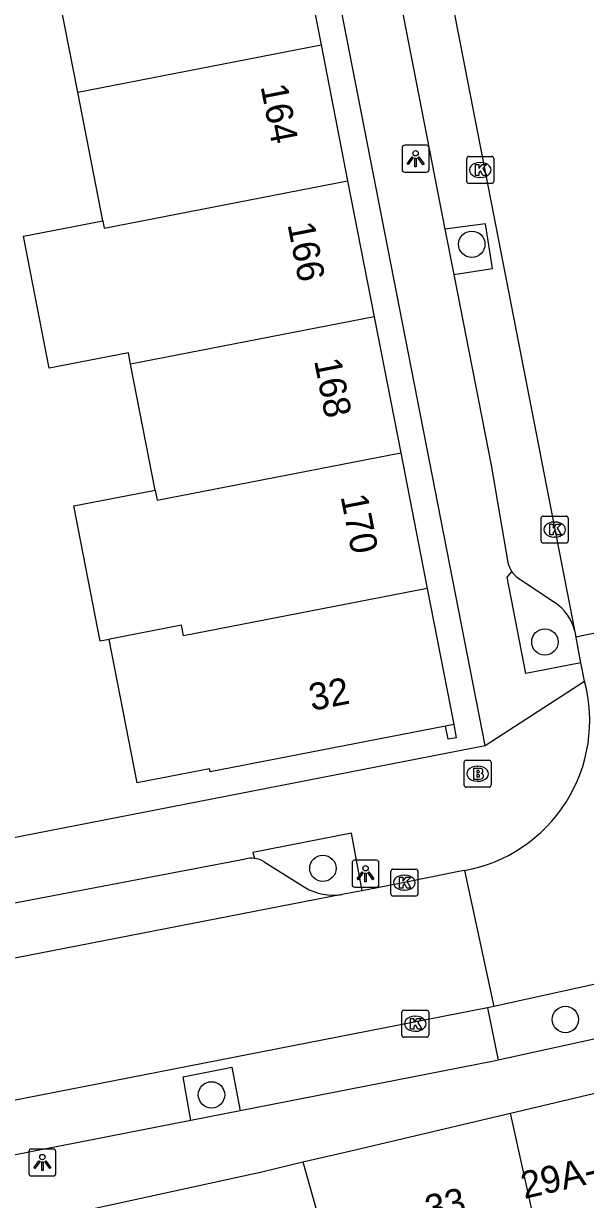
# Model space of a CAD drawing. Extents: x 160379 to 161131, y 383940 to 384849.
# Drawn here: x 160797.6 to 160818.43, y 384516.19 to 384559.83 of the extents above; entities that cross this region are included whole.
import ezdxf

# ---------------------------------------------------------------- set-up
doc = ezdxf.new("R2010")
doc.units = 0
for name, color, linetype in [('IMGEO_Boom', 7, 'Continuous'), ('IMGEO_Brandkraan', 7, 'Continuous'), ('IMGEO_Kolk', 7, 'Continuous'), ('IMGEO_Lichtpunt', 7, 'Continuous'), ('IMGEO_Muur', 7, 'Continuous'), ('IMGEO_Pand', 7, 'Continuous'), ('IMGEO_Pand_nummerreeks', 7, 'Continuous'), ('IMGEO_Parkeervlak_open', 7, 'Continuous'), ('IMGEO_Rijbaan_lokaal_open', 7, 'Continuous'), ('IMGEO_Voetpad_open', 7, 'Continuous')]:
    doc.layers.add(name, color=color, linetype=linetype)

msp = doc.modelspace()

# ---------------------------------------------------------------- linework, layer by layer
at = {"layer": 'IMGEO_Boom'}
for centre in [(160814.213, 384551.638), (160816.923, 384536.878), (160808.693, 384528.477), (160817.683, 384522.867), (160804.563, 384520.07)]:
    msp.add_circle(centre, 0.489, dxfattribs=at)
at = {"layer": 'IMGEO_Brandkraan'}
for p, q in [((160813.928, 384531.562), (160813.928, 384532.414)), ((160814.003, 384532.488), (160814.855, 384532.488)), ((160814.929, 384532.414), (160814.929, 384531.562)), ((160814.416, 384532.268), (160814.441, 384532.268)), ((160814.439, 384531.708), (160814.414, 384531.708)), ((160814.855, 384531.488), (160814.003, 384531.488))]:
    msp.add_line(p, q, dxfattribs=at)
for points in [[(160813.928, 384531.562), (160813.928, 384532.414)], [(160814.003, 384532.488), (160814.855, 384532.488)], [(160814.929, 384532.414), (160814.929, 384531.562)], [(160814.276, 384532.188), (160814.276, 384531.788), (160814.489, 384531.788)], [(160814.507, 384532.188), (160814.276, 384532.188)], [(160814.455, 384532.107), (160814.401, 384532.107), (160814.401, 384532.031)], [(160814.401, 384532.031), (160814.454, 384532.031)], [(160814.463, 384531.955), (160814.401, 384531.955), (160814.401, 384531.874)], [(160814.401, 384531.874), (160814.463, 384531.874)], [(160814.855, 384531.488), (160814.003, 384531.488)]]:
    msp.add_lwpolyline(points, dxfattribs=at)
for centre, radius, start, end in [((160814.005, 384532.412), 0.0765, 91.552, 178.448), ((160814.005, 384532.412), 0.0765, 91.552, 178.448), ((160814.853, 384532.412), 0.0765, 1.552, 88.448), ((160814.853, 384532.412), 0.0765, 1.552, 88.448), ((160814.456, 384532.069), 0.0379, 267.8285, 90.9355), ((160814.511, 384532.043), 0.145, 59.4692, 91.5367), ((160814.536, 384532.09), 0.0922, 285.5137, 58.1501), ((160814.541, 384531.898), 0.105, 301.3115, 78.989), ((160814.005, 384531.564), 0.0765, 181.552, 268.448), ((160814.005, 384531.564), 0.0765, 181.552, 268.448), ((160814.464, 384531.914), 0.0404, 269.8759, 90.5077), ((160814.495, 384532.039), 0.251, 268.6676, 293.5347), ((160814.853, 384531.564), 0.0765, 271.552, 358.448), ((160814.853, 384531.564), 0.0765, 271.552, 358.448)]:
    msp.add_arc(centre, radius, start, end, dxfattribs=at)
for centre, major_axis, ratio, start_param, end_param in [((160814.415, 384531.988), (-0.387, 0.002), 0.722429, 4.712389, 7.853982), ((160814.44, 384531.988), (-0.39, 0.002), 0.717154, 1.570796, 4.712389)]:
    msp.add_ellipse(centre, major_axis=major_axis, ratio=ratio, start_param=start_param, end_param=end_param, dxfattribs=at)
at = {"layer": 'IMGEO_Kolk'}
for p, q in [((160814.025, 384553.969), (160814.025, 384554.821)), ((160814.1, 384554.895), (160814.952, 384554.895)), ((160814.513, 384554.675), (160814.538, 384554.675)), ((160815.026, 384554.821), (160815.026, 384553.969)), ((160814.952, 384553.895), (160814.1, 384553.895)), ((160814.536, 384554.115), (160814.511, 384554.115)), ((160816.784, 384540.623), (160816.784, 384541.475)), ((160816.859, 384541.549), (160817.711, 384541.549)), ((160817.272, 384541.329), (160817.297, 384541.329)), ((160817.785, 384541.475), (160817.785, 384540.623)), ((160817.295, 384540.769), (160817.27, 384540.769)), ((160817.711, 384540.549), (160816.859, 384540.549)), ((160811.212, 384527.52), (160811.212, 384528.372)), ((160811.287, 384528.446), (160812.139, 384528.446)), ((160811.7, 384528.226), (160811.725, 384528.226)), ((160812.213, 384528.372), (160812.213, 384527.52)), ((160811.723, 384527.666), (160811.698, 384527.666)), ((160812.139, 384527.446), (160811.287, 384527.446)), ((160811.616, 384522.284), (160811.616, 384523.136)), ((160811.691, 384523.21), (160812.543, 384523.21)), ((160812.104, 384522.99), (160812.129, 384522.99)), ((160812.617, 384523.136), (160812.617, 384522.284)), ((160812.127, 384522.43), (160812.102, 384522.43)), ((160812.543, 384522.21), (160811.691, 384522.21))]:
    msp.add_line(p, q, dxfattribs=at)
for points in [[(160814.025, 384553.969), (160814.025, 384554.821)], [(160814.1, 384554.895), (160814.952, 384554.895)], [(160815.026, 384554.821), (160815.026, 384553.969)], [(160814.346, 384554.595), (160814.469, 384554.595), (160814.469, 384554.444), (160814.599, 384554.595), (160814.763, 384554.595), (160814.617, 384554.444), (160814.77, 384554.195), (160814.618, 384554.195), (160814.533, 384554.359), (160814.469, 384554.292), (160814.469, 384554.195), (160814.346, 384554.195), (160814.346, 384554.595)], [(160814.952, 384553.895), (160814.1, 384553.895)], [(160816.784, 384540.623), (160816.784, 384541.475)], [(160816.859, 384541.549), (160817.711, 384541.549)], [(160817.105, 384541.249), (160817.228, 384541.249), (160817.228, 384541.098), (160817.358, 384541.249), (160817.522, 384541.249), (160817.376, 384541.098), (160817.529, 384540.849), (160817.377, 384540.849), (160817.292, 384541.013), (160817.228, 384540.946), (160817.228, 384540.849), (160817.105, 384540.849), (160817.105, 384541.249)], [(160817.785, 384541.475), (160817.785, 384540.623)], [(160817.711, 384540.549), (160816.859, 384540.549)], [(160811.212, 384527.52), (160811.212, 384528.372)], [(160811.287, 384528.446), (160812.139, 384528.446)], [(160811.533, 384528.146), (160811.656, 384528.146), (160811.656, 384527.995), (160811.786, 384528.146), (160811.95, 384528.146), (160811.804, 384527.995), (160811.957, 384527.746), (160811.805, 384527.746), (160811.72, 384527.91), (160811.656, 384527.843), (160811.656, 384527.746), (160811.533, 384527.746), (160811.533, 384528.146)], [(160812.213, 384528.372), (160812.213, 384527.52)], [(160812.139, 384527.446), (160811.287, 384527.446)], [(160811.616, 384522.284), (160811.616, 384523.136)], [(160811.691, 384523.21), (160812.543, 384523.21)], [(160811.937, 384522.91), (160812.06, 384522.91), (160812.06, 384522.759), (160812.19, 384522.91), (160812.354, 384522.91), (160812.208, 384522.759), (160812.361, 384522.51), (160812.209, 384522.51), (160812.124, 384522.674), (160812.06, 384522.607), (160812.06, 384522.51), (160811.937, 384522.51), (160811.937, 384522.91)], [(160812.617, 384523.136), (160812.617, 384522.284)], [(160812.543, 384522.21), (160811.691, 384522.21)]]:
    msp.add_lwpolyline(points, dxfattribs=at)
for centre, start, end in [((160814.102, 384554.819), 91.552, 178.448), ((160814.102, 384554.819), 91.552, 178.448), ((160814.95, 384554.819), 1.552, 88.448), ((160814.95, 384554.819), 1.552, 88.448), ((160814.102, 384553.971), 181.552, 268.448), ((160814.102, 384553.971), 181.552, 268.448), ((160814.95, 384553.971), 271.552, 358.448), ((160814.95, 384553.971), 271.552, 358.448), ((160816.861, 384541.473), 91.552, 178.448), ((160816.861, 384541.473), 91.552, 178.448), ((160817.709, 384541.473), 1.552, 88.448), ((160817.709, 384541.473), 1.552, 88.448), ((160816.861, 384540.625), 181.552, 268.448), ((160816.861, 384540.625), 181.552, 268.448), ((160817.709, 384540.625), 271.552, 358.448), ((160817.709, 384540.625), 271.552, 358.448), ((160811.289, 384528.37), 91.552, 178.448), ((160811.289, 384528.37), 91.552, 178.448), ((160812.137, 384528.37), 1.552, 88.448), ((160812.137, 384528.37), 1.552, 88.448), ((160811.289, 384527.522), 181.552, 268.448), ((160811.289, 384527.522), 181.552, 268.448), ((160812.137, 384527.522), 271.552, 358.448), ((160812.137, 384527.522), 271.552, 358.448), ((160811.693, 384523.134), 91.552, 178.448), ((160811.693, 384523.134), 91.552, 178.448), ((160812.541, 384523.134), 1.552, 88.448), ((160812.541, 384523.134), 1.552, 88.448), ((160811.693, 384522.286), 181.552, 268.448), ((160811.693, 384522.286), 181.552, 268.448), ((160812.541, 384522.286), 271.552, 358.448), ((160812.541, 384522.286), 271.552, 358.448)]:
    msp.add_arc(centre, 0.0765, start, end, dxfattribs=at)
for centre, major_axis, ratio, start_param, end_param in [((160814.512, 384554.395), (-0.387, 0.002), 0.722429, 4.712389, 7.853982), ((160814.537, 384554.395), (-0.39, 0.002), 0.717154, 1.570796, 4.712389), ((160817.271, 384541.049), (-0.387, 0.002), 0.722429, 4.712389, 7.853982), ((160817.296, 384541.049), (-0.39, 0.002), 0.717154, 1.570796, 4.712389), ((160811.699, 384527.946), (-0.387, 0.002), 0.722429, 4.712389, 7.853982), ((160811.724, 384527.946), (-0.39, 0.002), 0.717154, 1.570796, 4.712389), ((160812.103, 384522.71), (-0.387, 0.002), 0.722429, 4.712389, 7.853982), ((160812.128, 384522.71), (-0.39, 0.002), 0.717154, 1.570796, 4.712389)]:
    msp.add_ellipse(centre, major_axis=major_axis, ratio=ratio, start_param=start_param, end_param=end_param, dxfattribs=at)
at = {"layer": 'IMGEO_Lichtpunt'}
for p, q in [((160811.631, 384555.218), (160811.631, 384554.411)), ((160811.631, 384555.218), (160811.631, 384554.411)), ((160812.533, 384555.313), (160811.725, 384555.313)), ((160812.533, 384555.313), (160811.725, 384555.313)), ((160812.627, 384554.411), (160812.627, 384555.218)), ((160812.627, 384554.411), (160812.627, 384555.218)), ((160811.725, 384554.317), (160812.533, 384554.317)), ((160811.725, 384554.317), (160812.533, 384554.317)), ((160809.775, 384528.682), (160809.775, 384527.875)), ((160809.775, 384528.682), (160809.775, 384527.875)), ((160810.677, 384528.777), (160809.869, 384528.777)), ((160810.677, 384528.777), (160809.869, 384528.777)), ((160810.771, 384527.875), (160810.771, 384528.682)), ((160810.771, 384527.875), (160810.771, 384528.682)), ((160809.869, 384527.781), (160810.677, 384527.781)), ((160809.869, 384527.781), (160810.677, 384527.781)), ((160798.696, 384518.058), (160797.888, 384518.058)), ((160798.696, 384518.058), (160797.888, 384518.058)), ((160797.794, 384517.963), (160797.794, 384517.156)), ((160797.794, 384517.963), (160797.794, 384517.156)), ((160798.79, 384517.156), (160798.79, 384517.963)), ((160798.79, 384517.156), (160798.79, 384517.963)), ((160797.888, 384517.062), (160798.696, 384517.062)), ((160797.888, 384517.062), (160798.696, 384517.062))]:
    msp.add_line(p, q, dxfattribs=at)
for points in [[(160812.005, 384554.882), (160812.044, 384554.854), (160811.856, 384554.592), (160811.818, 384554.619), (160812.005, 384554.882)], [(160812.107, 384554.834), (160812.154, 384554.834), (160812.154, 384554.512), (160812.107, 384554.512), (160812.107, 384554.834)], [(160812.217, 384554.854), (160812.255, 384554.881), (160812.442, 384554.619), (160812.403, 384554.591), (160812.217, 384554.854)], [(160810.149, 384528.346), (160810.188, 384528.318), (160810, 384528.056), (160809.962, 384528.083), (160810.149, 384528.346)], [(160810.251, 384528.298), (160810.298, 384528.298), (160810.298, 384527.976), (160810.251, 384527.976), (160810.251, 384528.298)], [(160810.361, 384528.318), (160810.399, 384528.345), (160810.586, 384528.083), (160810.547, 384528.055), (160810.361, 384528.318)], [(160798.168, 384517.627), (160798.207, 384517.599), (160798.019, 384517.337), (160797.981, 384517.364), (160798.168, 384517.627)], [(160798.27, 384517.579), (160798.317, 384517.579), (160798.317, 384517.257), (160798.27, 384517.257), (160798.27, 384517.579)], [(160798.38, 384517.599), (160798.418, 384517.626), (160798.605, 384517.364), (160798.566, 384517.336), (160798.38, 384517.599)]]:
    msp.add_lwpolyline(points, dxfattribs=at)
for centre in [(160812.13, 384555.016), (160810.274, 384528.48), (160798.293, 384517.761)]:
    msp.add_circle(centre, 0.0994, dxfattribs=at)
for centre, start, end in [((160811.725, 384555.218), 90, 180), ((160811.725, 384555.218), 90, 180), ((160812.533, 384555.218), 0, 90), ((160812.533, 384555.218), 0, 90), ((160811.725, 384554.411), 180, 270), ((160811.725, 384554.411), 180, 270), ((160812.533, 384554.411), 270, 0), ((160812.533, 384554.411), 270, 360), ((160809.869, 384528.682), 90, 180), ((160809.869, 384528.682), 90, 180), ((160810.677, 384528.682), 0, 90), ((160810.677, 384528.682), 0, 90), ((160809.869, 384527.875), 180, 270), ((160809.869, 384527.875), 180, 270), ((160810.677, 384527.875), 270, 0), ((160810.677, 384527.875), 270, 360), ((160797.888, 384517.963), 90, 180), ((160797.888, 384517.963), 90, 180), ((160798.696, 384517.963), 0, 90), ((160798.696, 384517.963), 0, 90), ((160797.888, 384517.156), 180, 270), ((160797.888, 384517.156), 180, 270), ((160798.696, 384517.156), 270, 0), ((160798.696, 384517.156), 270, 360)]:
    msp.add_arc(centre, 0.0946, start, end, dxfattribs=at)
at = {"layer": 'IMGEO_Muur'}
msp.add_lwpolyline([(160813.543, 384533.816), (160813.639, 384533.325), (160813.334, 384533.266), (160813.236, 384533.756)], dxfattribs=at)
at = {"layer": 'IMGEO_Pand'}
for points in [[(160807.644, 384564.078), (160808.627, 384559.034)], [(160799.602, 384557.277), (160798.62, 384562.321)], [(160799.602, 384557.277), (160808.627, 384559.034)], [(160808.627, 384559.034), (160809.61, 384553.99)], [(160800.531, 384552.506), (160799.602, 384557.277)], [(160800.531, 384552.506), (160800.584, 384552.233), (160809.61, 384553.99)], [(160809.61, 384553.99), (160810.594, 384548.946)], [(160801.566, 384547.189), (160801.484, 384547.612), (160798.549, 384547.041), (160797.597, 384551.934), (160800.531, 384552.506)], [(160810.594, 384548.946), (160801.566, 384547.189)], [(160810.594, 384548.946), (160811.577, 384543.902)], [(160802.477, 384542.511), (160801.566, 384547.189)], [(160802.477, 384542.511), (160802.549, 384542.144), (160811.577, 384543.902)], [(160811.577, 384543.902), (160812.56, 384538.858)], [(160800.775, 384536.974), (160800.44, 384536.909), (160799.464, 384541.925), (160802.477, 384542.511)], [(160812.56, 384538.858), (160803.531, 384537.1), (160803.454, 384537.496), (160800.799, 384536.979), (160800.775, 384536.974)], [(160812.56, 384538.858), (160813.543, 384533.816)], [(160813.236, 384533.756), (160804.513, 384532.056), (160804.49, 384532.174), (160801.811, 384531.653), (160800.775, 384536.974)], [(160813.543, 384533.816), (160813.236, 384533.756)], [(160815.654, 384519.392), (160821.332, 384520.735)], [(160807.944, 384517.586), (160809.674, 384517.977), (160815.654, 384519.392)], [(160817.503, 384511.018), (160815.654, 384519.392)], [(160798.321, 384515.449), (160806.424, 384517.218), (160807.944, 384517.586)], [(160807.944, 384517.586), (160809.646, 384511.577)]]:
    msp.add_lwpolyline(points, dxfattribs=at)
at = {"layer": 'IMGEO_Parkeervlak_open'}
for points in [[(160813.547, 384550.512), (160814.98, 384550.736), (160814.725, 384552.401), (160813.217, 384552.203)], [(160816.055, 384539.17), (160817.288, 384538.344)], [(160806.519, 384528.722), (160808.03, 384527.769)], [(160814.794, 384523.306), (160815.193, 384521.355)], [(160803.793, 384519.115), (160803.515, 384520.742), (160805.314, 384521.101), (160805.621, 384519.473)]]:
    msp.add_lwpolyline(points, dxfattribs=at)
for centre, radius, start, end in [((160816.519, 384540.054), 0.998, 214.8819, 242.3135), ((160816.274, 384536.838), 1.816, 15.4246, 56.0419), ((160806.042, 384527.933), 0.922, 58.8642, 82.5414), ((160809.089, 384529.57), 2.089, 239.55, 278.5392)]:
    msp.add_arc(centre, radius, start, end, dxfattribs=at)
at = {"layer": 'IMGEO_Rijbaan_lokaal_open'}
for points in [[(160808.395, 384586.778), (160818.024, 384537.321)], [(160818.072, 384537.074), (160822.974, 384538.097)], [(160818.024, 384537.321), (160818.072, 384537.074)], [(160818.259, 384536.105), (160818.077, 384537.048), (160818.072, 384537.074)], [(160818.393, 384535.428), (160818.27, 384536.051), (160818.259, 384536.105)], [(160813.94, 384528.393), (160813.869, 384528.381), (160813.798, 384528.369), (160811.713, 384527.946), (160810.145, 384527.64)], [(160813.94, 384528.393), (160815.03, 384523.352)], [(160810.145, 384527.64), (160809.399, 384527.504)], [(160809.399, 384527.504), (160792.18, 384524.157)], [(160818.735, 384524.164), (160815.03, 384523.352)], [(160814.794, 384523.306), (160769.917, 384514.517)], [(160815.03, 384523.352), (160814.794, 384523.306)]]:
    msp.add_lwpolyline(points, dxfattribs=at)
msp.add_arc((160812.924, 384533.963), 5.662, 280.3392, 14.995, dxfattribs=at)
at = {"layer": 'IMGEO_Voetpad_open'}
for points in [[(160814.707, 384533.039), (160805.221, 384581.626), (160804.227, 384586.696), (160801.827, 384589.484), (160785.555, 384608.533), (160784.593, 384609.659), (160759.221, 384639.361), (160756.612, 384642.415), (160753.096, 384646.531), (160752.089, 384647.71), (160738.611, 384663.488)], [(160811.098, 384563.058), (160813.217, 384552.203)], [(160813.217, 384552.203), (160813.547, 384550.512)], [(160813.547, 384550.512), (160814.928, 384543.438), (160815.544, 384539.832)], [(160818.259, 384536.105), (160816.219, 384535.713), (160815.52, 384539.282), (160815.7, 384539.483)], [(160814.707, 384533.039), (160818.393, 384535.428)], [(160759.828, 384522.305), (160785.079, 384527.244), (160790.946, 384528.391), (160814.707, 384533.039)], [(160810.145, 384527.64), (160809.754, 384529.782), (160806.101, 384529.07), (160806.162, 384528.847)], [(160794.685, 384526.704), (160794.985, 384526.764), (160805.82, 384528.829)], [(160819.192, 384522.239), (160815.193, 384521.355)], [(160815.193, 384521.355), (160814.974, 384521.307), (160805.621, 384519.473)], [(160805.621, 384519.473), (160803.793, 384519.115)], [(160803.793, 384519.115), (160786.437, 384515.711)]]:
    msp.add_lwpolyline(points, dxfattribs=at)
for centre, radius, start, end in [((160816.511, 384540.055), 0.992, 192.9797, 215.1888), ((160806.039, 384527.933), 0.923, 82.3164, 103.7092)]:
    msp.add_arc(centre, radius, start, end, dxfattribs=at)

# ---------------------------------------------------------------- texts
at = {"layer": 'IMGEO_Pand_nummerreeks'}
for s, rotation, p in [('164', 281.0292, (160806.379, 384557.5)), ('166', 281.0292, (160807.378, 384552.376)), ('168', 281.0292, (160808.363, 384547.324)), ('170', 281.0292, (160809.346, 384542.28)), ('32', 11.0294, (160808.279, 384534.318)), ('29A-31', 12.9947, (160816.163, 384516.205)), ('33', 13.3958, (160812.619, 384515.331))]:
    msp.add_text(s, height=1, rotation=rotation, dxfattribs=at).set_placement(p)

doc.saveas('drawing.dxf')
